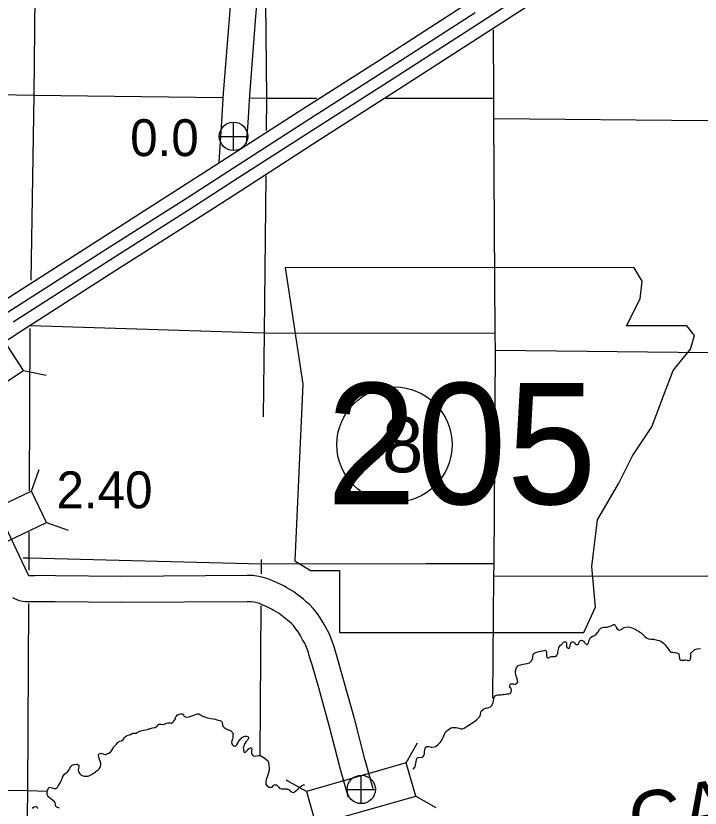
# Model space of a CAD drawing. Extents: x 369523 to 838377, y 495025 to 936819.
# Drawn here: x 691502 to 707170, y 607625 to 625753 of the extents above; entities that cross this region are included whole.
import ezdxf

# ---------------------------------------------------------------- set-up
doc = ezdxf.new("R2010")
doc.units = 0
for name, color, linetype in [('21', 7, 'Continuous'), ('22', 7, 'Continuous'), ('DSN_BRDG_Annotation', 7, 'Continuous'), ('DSN_DRFT_Common-Annotations', 7, 'Continuous'), ('DSN_DRFT_Common-Line', 7, 'Continuous'), ('DSN_DRFT_Junk-No-Plot', 7, 'Continuous'), ('Level 1', 7, 'Continuous'), ('Level 11', 7, 'Continuous'), ('Level 15', 7, 'Continuous'), ('Level 21', 7, 'Continuous'), ('Level 22', 7, 'Continuous'), ('Level 6', 7, 'Continuous')]:
    doc.layers.add(name, color=color, linetype=linetype)

msp = doc.modelspace()

# ---------------------------------------------------------------- linework, layer by layer
at = {"layer": '22'}
msp.add_lwpolyline([(697669, 619992), (698069, 617327), (697891, 613286), (698247, 613064), (698913, 613064), (698913, 611643), (704508, 611643), (704775, 612220), (704686, 613153), (704819, 614218), (705308, 615062), (705619, 615684), (706063, 616350), (706329, 617061), (706551, 617638), (706951, 618126), (707040, 618437), (706862, 618659), (705485, 618659), (705796, 619281), (705841, 619681), (705657, 619988)], close=True, dxfattribs=at)
at = {"layer": 'DSN_DRFT_Common-Annotations'}
for p, q in [((696486, 622671), (696486, 623321)), ((696161, 622996), (696811, 622996)), ((699410, 607728), (699410, 608378)), ((699085, 608053), (699735, 608053))]:
    msp.add_line(p, q, dxfattribs=at)
for centre in [(696486, 622996), (699410, 608053)]:
    msp.add_circle(centre, 325, dxfattribs=at)
at = {"layer": 'DSN_DRFT_Common-Line'}
msp.add_circle((700171, 615942), 1320, dxfattribs=at)
at = {"layer": 'Level 1'}
for points in [[(696867, 644513), (696860, 642142), (696841, 641560), (696842, 641326), (696868, 641171), (696934, 641000), (697046, 640766), (697198, 640488), (697290, 640323), (697341, 640210), (697375, 640093), (697426, 639889), (697367, 638928), (697219, 636891), (697104, 635372), (696925, 633266), (696851, 631834), (696704, 630213), (696607, 629096), (696480, 626911), (696386, 625686), (696252, 623981), (696213, 623345), (696147, 622409)], [(697467, 644511), (697459, 642131), (697441, 641553), (697442, 641377), (697450, 641328), (697485, 641238), (697580, 641040), (697724, 640778), (697827, 640592), (697905, 640419), (697955, 640250), (698030, 639944), (697965, 638888), (697818, 636847), (697702, 635324), (697524, 633225), (697449, 631792), (697302, 630160), (697206, 629052), (697078, 626871), (696984, 625639), (696850, 623939), (696811, 623306), (696778, 622835)], [(699502, 608716), (699265, 609642), (699015, 610541), (698858, 611080), (698803, 611259), (698773, 611361), (698732, 611487), (698693, 611588), (698641, 611689), (698590, 611777), (698533, 611880), (698465, 611994), (698384, 612100), (698319, 612186), (698228, 612285), (698150, 612347), (698088, 612404), (697997, 612474), (697946, 612517), (697861, 612581), (697772, 612630), (697705, 612668), (697653, 612701), (697554, 612751), (697484, 612783), (697385, 612828), (697274, 612874), (697167, 612904), (697067, 612928), (696930, 612945), (696798, 612947), (693926, 612928), (692411, 612942), (692045, 612947), (691940, 612944), (691888, 612943), (691830, 612944), (691804, 612943), (691786, 612970), (691649, 613257), (691001, 614617)], [(698920, 608567), (698685, 609487), (698438, 610377), (698284, 610907), (698228, 611087), (698200, 611186), (698167, 611284), (698145, 611341), (698115, 611401), (698068, 611479), (698012, 611581), (697967, 611657), (697906, 611737), (697858, 611801), (697818, 611844), (697758, 611892), (697701, 611945), (697622, 612005), (697571, 612048), (697533, 612077), (697479, 612106), (697396, 612154), (697357, 612178), (697294, 612210), (697236, 612237), (697145, 612278), (697078, 612306), (697017, 612323), (696958, 612337), (696888, 612346), (696796, 612347), (693925, 612328), (692404, 612342), (692049, 612347), (691954, 612344), (691890, 612343), (691832, 612343), (691770, 612342), (691719, 612343), (691664, 612350), (691581, 612372), (691432, 612439)], [(699685, 608070), (699500, 608724)], [(699118, 607870), (698922, 608560)]]:
    msp.add_lwpolyline(points, dxfattribs=at)
at = {"layer": 'Level 11'}
for points in [[(691442, 618753), (693643, 620166), (695603, 621410), (696493, 621984), (698276, 623130), (700116, 624306), (702155, 625620), (703529, 626515)], [(689652, 617257), (691591, 618522), (693791, 619934), (695751, 621179), (696642, 621753), (698424, 622899), (700265, 624074), (702304, 625389), (703678, 626283)], [(691156, 619194), (693361, 620608), (695320, 621853), (696209, 622425), (697992, 623572), (699833, 624748), (701869, 626060)], [(691306, 618963), (693509, 620377), (695468, 621621), (696358, 622194), (698141, 623341), (699981, 624516), (702019, 625829)]]:
    msp.add_lwpolyline(points, dxfattribs=at)
at = {"layer": 'Level 15'}
msp.add_lwpolyline([(702422, 610141), (702445, 612932), (702450, 613223), (702484, 618099), (702474, 618496), (702444, 623403), (702442, 623867), (702436, 625435)], dxfattribs=at)
at = {"layer": 'Level 21'}
for p, q in [((691677, 617638), (692194, 617529)), ((691862, 614874), (692038, 615372)), ((692203, 614159), (692700, 613983)), ((700441, 608658), (700699, 609119)), ((698156, 608009), (697694, 608267)), ((700657, 607896), (701119, 607639))]:
    msp.add_line(p, q, dxfattribs=at)
for points in [[(689716, 619195), (691014, 617205), (691677, 617638), (690379, 619628)], [(690058, 613137), (692203, 614159), (691862, 614874), (689717, 613852)], [(698372, 607247), (700657, 607896), (700441, 608658), (698156, 608009)]]:
    msp.add_lwpolyline(points, close=True, dxfattribs=at)
at = {"layer": 'Level 22'}
for points in [[(692011, 634413), (691968, 629214), (691916, 623940), (691842, 619707)], [(697200, 627544), (697244, 623873), (697237, 623131)], [(681308, 624168), (686618, 624041), (691916, 623940), (696228, 623886)], [(696878, 623877), (697244, 623873), (698390, 623872)], [(699973, 623870), (702442, 623867)], [(702444, 623403), (707336, 623361), (712656, 623272), (717975, 623251)], [(697226, 622091), (697189, 618504), (697163, 616576)], [(691824, 618597), (691807, 614887)], [(691836, 618670), (697189, 618504), (702474, 618496)], [(717123, 617969), (712654, 618019), (707357, 618044), (702484, 618099)], [(691802, 613942), (691800, 613353)], [(691670, 613354), (691800, 613353), (697117, 613216), (700898, 613221)], [(691800, 613353), (691798, 613068)], [(697119, 613316), (697117, 613216), (697116, 612985)], [(700898, 613221), (702450, 613223)], [(702445, 612932), (707347, 612941), (712776, 612916), (714295, 612837)], [(691793, 612311), (691767, 608020), (691705, 603553)], [(697111, 612252), (697090, 608826)], [(683362, 608175), (686411, 608112), (691763, 608028), (692226, 608016)]]:
    msp.add_lwpolyline(points, dxfattribs=at)
at = {"layer": 'Level 6'}
for points in [[(703803, 611096), (703813, 611094), (703827, 611096), (703849, 611096), (703875, 611106), (703888, 611124), (703898, 611138), (703908, 611156), (703912, 611192), (703916, 611226), (703923, 611257), (703935, 611301), (703947, 611325), (703973, 611357), (703993, 611369), (704006, 611379), (704014, 611391), (704028, 611409), (704042, 611423), (704058, 611430), (704070, 611430), (704086, 611428), (704098, 611420), (704106, 611406), (704106, 611398), (704106, 611364), (704108, 611338), (704113, 611312), (704121, 611300), (704129, 611292), (704141, 611284), (704145, 611282), (704159, 611282), (704177, 611288), (704188, 611312), (704196, 611342), (704202, 611366), (704208, 611392), (704212, 611408), (704221, 611422), (704237, 611433), (704265, 611433), (704281, 611425), (704291, 611409), (704301, 611397), (704318, 611375), (704332, 611369), (704359, 611369), (704385, 611387), (704397, 611412), (704407, 611442), (704421, 611456), (704437, 611462), (704455, 611466), (704476, 611462), (704486, 611456), (704499, 611442), (704517, 611422), (704545, 611390), (704549, 611382), (704569, 611368), (704579, 611364), (704589, 611377), (704605, 611391), (704614, 611405), (704632, 611469), (704636, 611485), (704657, 611531), (704699, 611551), (704747, 611576), (704791, 611606), (704799, 611612), (704824, 611650), (704846, 611678), (704860, 611703), (704885, 611733), (704899, 611743), (704913, 611749), (704937, 611757), (704965, 611763), (705043, 611766), (705067, 611770), (705085, 611778), (705130, 611800), (705164, 611814), (705176, 611819), (705194, 611825), (705208, 611825), (705222, 611815), (705232, 611799), (705246, 611765), (705270, 611731), (705302, 611703), (705332, 611699), (705344, 611701), (705388, 611726), (705414, 611748), (705432, 611758), (705464, 611766), (705505, 611772), (705509, 611772)], [(705509, 611772), (705557, 611769), (705607, 611749), (705681, 611723), (705727, 611690), (705783, 611658), (705825, 611628), (705866, 611588), (705892, 611558), (705942, 611519), (705956, 611513), (705988, 611501), (706040, 611495), (706112, 611488), (706187, 611472), (706233, 611460), (706267, 611444), (706331, 611401), (706372, 611361), (706408, 611309), (706434, 611271), (706464, 611223), (706484, 611207), (706508, 611195), (706542, 611192), (706588, 611188), (706594, 611186), (706626, 611180), (706662, 611170), (706674, 611160), (706678, 611142), (706692, 611108), (706699, 611040), (706703, 611028), (706711, 611018), (706719, 611014), (706729, 611012), (706745, 611013), (706779, 611013), (706817, 611013), (706845, 611015), (706871, 611011), (706887, 611005), (706912, 611004), (706934, 611008), (706940, 611012), (706952, 611042), (706956, 611098), (706959, 611172), (707046, 611255), (707104, 611273), (707176, 611277)], [(701814, 609484), (702006, 609609), (702056, 609654), (702080, 609676), (702093, 609690), (702115, 609714), (702123, 609724), (702139, 609770), (702146, 609808), (702158, 609844), (702170, 609861), (702206, 609891), (702255, 609909), (702271, 609909), (702333, 609924), (702371, 609942), (702399, 609976), (702432, 610044), (702440, 610086), (702455, 610159), (702461, 610175), (702479, 610197), (702503, 610209), (702541, 610219), (702560, 610219), (702580, 610219), (702606, 610220), (702636, 610222), (702668, 610226), (702710, 610236), (702740, 610240), (702786, 610239), (702818, 610251), (702837, 610267), (702845, 610285), (702851, 610323), (702843, 610359), (702829, 610381), (702815, 610403), (702812, 610417), (702808, 610427), (702810, 610433), (702808, 610441), (702812, 610447), (702818, 610455), (702836, 610471), (702856, 610473), (702876, 610473), (702886, 610468), (702902, 610458), (702934, 610456), (702952, 610466), (702972, 610474), (702991, 610496), (702993, 610510), (702991, 610554), (702973, 610608), (702950, 610668), (702940, 610730), (702942, 610764), (702967, 610836), (702995, 610879), (703025, 610899), (703118, 610919), (703210, 610938), (703261, 610952), (703287, 610970), (703297, 610979), (703307, 610995), (703321, 611023), (703329, 611051), (703336, 611069), (703344, 611151), (703382, 611179), (703431, 611194), (703483, 611206), (703527, 611220), (703551, 611224), (703593, 611233), (703628, 611241), (703630, 611241), (703640, 611231), (703647, 611217), (703653, 611197), (703655, 611173), (703651, 611145), (703651, 611117), (703653, 611107), (703655, 611099), (703657, 611089), (703659, 611079), (703668, 611069), (703676, 611065), (703685, 611065), (703695, 611067), (703713, 611073), (703727, 611079), (703735, 611085), (703757, 611093), (703783, 611098), (703803, 611096)], [(693401, 608794), (693391, 608824), (693391, 608844), (693401, 608860), (693412, 608869), (693430, 608877), (693450, 608881), (693474, 608875), (693500, 608865), (693518, 608857), (693536, 608851), (693564, 608851), (693578, 608857), (693608, 608872), (693632, 608884), (693669, 608906), (693671, 608908), (693707, 608960), (693729, 608995), (693740, 609017), (693780, 609061), (693806, 609089), (693839, 609125), (693847, 609135), (693859, 609145), (693875, 609158), (693915, 609166), (693925, 609164), (693969, 609206), (693988, 609242), (694006, 609256), (694038, 609279), (694076, 609295), (694105, 609301), (694129, 609313), (694163, 609333), (694183, 609344), (694221, 609344), (694239, 609340), (694259, 609344), (694281, 609354), (694306, 609368), (694338, 609385), (694362, 609393), (694426, 609407), (694468, 609417), (694519, 609428), (694541, 609434), (694569, 609444), (694599, 609456), (694631, 609466), (694679, 609469), (694691, 609469), (694736, 609503), (694758, 609531), (694774, 609543), (694796, 609549), (694830, 609550), (694872, 609542), (694886, 609542), (694921, 609554), (694951, 609568), (694981, 609575), (694999, 609577), (695033, 609575), (695069, 609573), (695093, 609589), (695112, 609609), (695134, 609636), (695154, 609666), (695158, 609704), (695177, 609730), (695195, 609754), (695215, 609764), (695241, 609774), (695271, 609785), (695301, 609785), (695327, 609777), (695337, 609755), (695345, 609735), (695363, 609719), (695409, 609705), (695411, 609705), (695469, 609712), (695510, 609730), (695558, 609748), (695594, 609762), (695634, 609777), (695658, 609783), (695676, 609785), (695694, 609785), (695718, 609767), (695742, 609753), (695768, 609737), (695798, 609721), (695844, 609706), (695886, 609692), (695971, 609676), (696019, 609671), (696077, 609657), (696103, 609649)], [(696103, 609649), (696131, 609639), (696145, 609635), (696173, 609630), (696199, 609622), (696223, 609590), (696229, 609572), (696236, 609548), (696242, 609492), (696256, 609484), (696272, 609470), (696314, 609436), (696360, 609420), (696368, 609418), (696370, 609418), (696406, 609405), (696438, 609383), (696458, 609359), (696474, 609333), (696469, 609297), (696473, 609237), (696459, 609201), (696448, 609164), (696440, 609130), (696444, 609100), (696460, 609074), (696480, 609055), (696492, 609047), (696510, 609043), (696528, 609043), (696544, 609057), (696564, 609077), (696581, 609113), (696599, 609149), (696639, 609192), (696659, 609220), (696684, 609248), (696716, 609258), (696744, 609268), (696764, 609272), (696786, 609269), (696818, 609259), (696826, 609247), (696826, 609227), (696808, 609183), (696779, 609148), (696745, 609106), (696727, 609066), (696710, 609008), (696720, 608942), (696718, 608924), (696728, 608902), (696740, 608898), (696758, 608906), (696786, 608932), (696810, 608960), (696836, 608989), (696844, 608993), (696857, 608997), (696877, 609005), (696881, 609007), (696901, 608995), (696902, 608969), (696896, 608933), (696896, 608883), (696902, 608857), (696930, 608829), (696944, 608821), (696984, 608817), (697048, 608830), (697082, 608828), (697124, 608812), (697186, 608774), (697222, 608746), (697260, 608721), (697270, 608711), (697286, 608665), (697295, 608621), (697299, 608517), (697292, 608464), (697280, 608410), (697263, 608356), (697247, 608318), (697235, 608274), (697224, 608226), (697224, 608212), (697228, 608174), (697258, 608134), (697298, 608106), (697332, 608104), (697374, 608108), (697394, 608133), (697416, 608155), (697429, 608161), (697459, 608161), (697471, 608155), (697495, 608139), (697514, 608113), (697542, 608085), (697576, 608070), (697614, 608066)], [(701265, 609192), (701285, 609239), (701320, 609317), (701332, 609347), (701332, 609353), (701356, 609379), (701405, 609426), (701427, 609442), (701465, 609460), (701499, 609470), (701523, 609470), (701547, 609468), (701580, 609467), (701612, 609465), (701654, 609457), (701700, 609441), (701732, 609437), (701770, 609458), (701814, 609484)], [(700600, 608516), (700643, 608570), (700655, 608618), (700666, 608690), (700676, 608734), (700686, 608758), (700708, 608781), (700797, 608791), (700809, 608795), (700825, 608807), (700841, 608827), (700857, 608864), (700860, 608916), (700864, 608958), (700876, 608992), (700886, 609012), (700899, 609034), (700911, 609038), (700957, 609032), (701013, 609021), (701029, 609017), (701077, 609025), (701109, 609035), (701166, 609070), (701204, 609108), (701228, 609134), (701265, 609192)], [(692502, 607622), (692480, 607631), (692458, 607639), (692438, 607647), (692422, 607659), (692413, 607671), (692407, 607691), (692407, 607715), (692401, 607747), (692387, 607769), (692351, 607797), (692293, 607843), (692244, 607886), (692232, 607906), (692222, 607934), (692220, 607982), (692222, 608002), (692235, 608043), (692239, 608067), (692255, 608089), (692285, 608103), (692329, 608091), (692365, 608079), (692391, 608076), (692417, 608074), (692429, 608078), (692450, 608096), (692464, 608112), (692480, 608146), (692514, 608204), (692543, 608261), (692569, 608319), (692580, 608353), (692580, 608351), (692620, 608405), (692660, 608440), (692691, 608466), (692719, 608492), (692739, 608528), (692748, 608554), (692766, 608584), (692790, 608611), (692814, 608617), (692840, 608625), (692898, 608631), (692910, 608629), (692928, 608619), (692934, 608613), (692938, 608607), (692944, 608599), (692946, 608581), (692938, 608529), (692930, 608491), (692933, 608467), (692941, 608447), (692967, 608413), (692989, 608389), (693023, 608368), (693065, 608354), (693155, 608360), (693232, 608393), (693260, 608411), (693298, 608433), (693361, 608486), (693391, 608510), (693413, 608528), (693434, 608554), (693442, 608574), (693446, 608614), (693446, 608656), (693433, 608702), (693421, 608736), (693409, 608770), (693401, 608794)], [(697614, 608066), (697639, 608064), (697675, 608070), (697703, 608068), (697721, 608062), (697747, 608053), (697765, 608043), (697769, 608037), (697789, 608005), (697851, 607983), (697873, 607989), (697913, 608019), (697966, 608068), (698008, 608112), (698052, 608144), (698086, 608155), (698112, 608159)], [(691887, 607620), (691899, 607636), (691925, 607654), (691951, 607660), (691973, 607659), (691987, 607645), (691999, 607613)]]:
    msp.add_lwpolyline(points, dxfattribs=at)

# ---------------------------------------------------------------- texts
at = {"layer": '21'}
msp.add_text('CALHOUN', height=1267.2, rotation=10, dxfattribs=at).set_placement((705660, 606670))
at = {"layer": '22'}
msp.add_text('205', height=2772, dxfattribs=at).set_placement((698615, 614580))
at = {"layer": 'DSN_BRDG_Annotation'}
msp.add_text('0.0', height=844.8, dxfattribs=at).set_placement((694120, 622543))
at = {"layer": 'DSN_DRFT_Common-Line'}
msp.add_text('8', height=1267, dxfattribs=at).set_placement((699887, 615309))
at = {"layer": 'DSN_DRFT_Junk-No-Plot'}
msp.add_text('2.40', height=844.8, dxfattribs=at).set_placement((692433, 614485))

doc.saveas('drawing.dxf')
